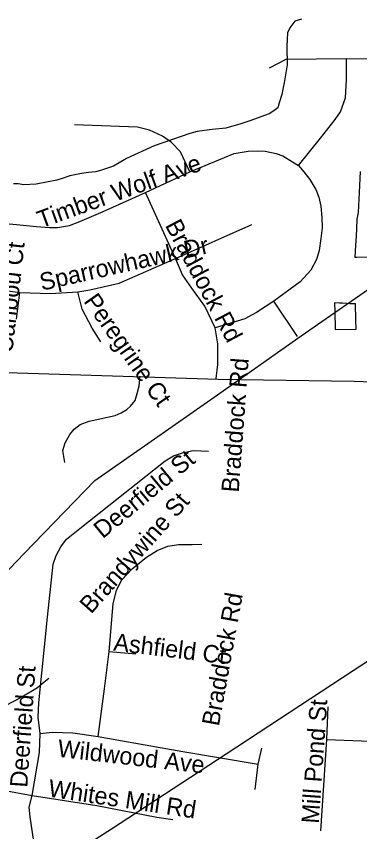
# Model space of a CAD drawing. Extents: x 1662474 to 1856135, y 779280 to 917889.
# Drawn here: x 1707785 to 1709656, y 831657 to 836106 of the extents above; entities that cross this region are included whole.
import ezdxf

# ---------------------------------------------------------------- set-up
doc = ezdxf.new("R2010")
doc.units = 0
for name, color, linetype in [('Exist Boundary Political City Limit New Hole', 7, 'Continuous'), ('Exist Hydrographic Misc Water Feature', 7, 'Continuous'), ('Exist Road Non-System Type 51', 7, 'Continuous'), ('Exist Road Non-System Type 51 Label', 7, 'Continuous'), ('Exist Road Secondary Type 51 Attributed', 7, 'Continuous'), ('Exist Utilities Electrical Transmission Line', 7, 'Continuous'), ('Map Preparation Boundary City Limit Buffer Line', 7, 'Continuous')]:
    doc.layers.add(name, color=color, linetype=linetype)

msp = doc.modelspace()

# ---------------------------------------------------------------- linework, layer by layer
at = {"layer": 'Exist Boundary Political City Limit New Hole'}
for points in [[(1709658.5, 835258.8), (1709653.2, 835144.2)], [(1709653.2, 835144.2), (1709648.2, 835036), (1709640.8, 835000), (1709638.1, 834946.4), (1709636.1, 834908.9), (1709633.5, 834855.8), (1709630.4, 834792.4), (1709641.5, 834792.6), (1709774.6, 834794.2)], [(1709635.9, 834449.2), (1709632.9, 834536.5), (1709601.9, 834538.1), (1709586.4, 834538.9), (1709562.1, 834540.2), (1709546.9, 834541), (1709519.1, 834542.4), (1709519.1, 834538.4), (1709520.2, 834497.9), (1709522.9, 834397.4), (1709637.2, 834398.9), (1709635.9, 834449.2)]]:
    msp.add_lwpolyline(points, dxfattribs=at)
at = {"layer": 'Exist Hydrographic Misc Water Feature'}
for points in [[(1709339.7, 836091.4), (1709302.2, 836079.9), (1709275.8, 836043.5), (1709263.6, 836015.9), (1709261.3, 835979.8), (1709259, 835941.3), (1709260.5, 835841.9), (1709244.1, 835743.7), (1709237.9, 835709.5), (1709231.9, 835680), (1709217.5, 835633.5), (1709209.4, 835607.4), (1709187.4, 835591.4), (1709163.1, 835574), (1709057, 835536.7), (1709008.8, 835520.4), (1708926.5, 835496.7), (1708852.3, 835489.1), (1708810.4, 835483.4), (1708770.3, 835477.7), (1708730.3, 835467.8), (1708535.7, 835400.4), (1708385, 835331.2), (1708345, 835307.4), (1708314.8, 835289.2), (1708248.5, 835267.6), (1708218.7, 835258.3), (1708178.5, 835254.2), (1708140.6, 835248.4), (1708076.4, 835236.7), (1708034.2, 835221.1), (1708006.1, 835212.6), (1707891.9, 835191.1), (1707825.8, 835187.6), (1707793.7, 835191.5), (1707769.9, 835192)], [(1707961.5, 832492.4), (1707935.4, 832470.8), (1707899.1, 832441.1), (1707814.7, 832391.1), (1707634.3, 832297.9)]]:
    msp.add_lwpolyline(points, dxfattribs=at)
at = {"layer": 'Exist Road Non-System Type 51'}
for p, q in [((1709583.8, 835875.7), (1709967.2, 835872)), ((1708489.1, 835145.2), (1708730.5, 835257.5)), ((1708652.6, 834784.6), (1708489.1, 835145.2)), ((1708652.6, 834784.6), (1709069.1, 834970.2)), ((1707785.9, 834454.4), (1707803.5, 834599.2)), ((1709317.1, 834358.6), (1709188, 834551.5)), ((1708289.9, 832640.2), (1708435.8, 832626.6)), ((1709476.4, 832160), (1709484.9, 832338.4)), ((1709445.1, 831662.1), (1709476.4, 832160)), ((1709476.4, 832160), (1709841, 832146.4)), ((1709102.4, 832024.8), (1709122.4, 832111.9)), ((1708692.1, 832095.4), (1709102.4, 832024.8)), ((1709086.9, 831886.8), (1709102.4, 832024.8))]:
    msp.add_line(p, q, dxfattribs=at)
for points in [[(1709163.9, 835826), (1709254.6, 835872.2), (1709583.8, 835875.7)], [(1709322.4, 835291.9), (1709441.8, 835441.8), (1709522.4, 835543.1), (1709552.5, 835585.6), (1709578.5, 835660.7), (1709584.9, 835762.4), (1709583.8, 835875.7)], [(1708730.5, 835257.5), (1708679.4, 835367.2), (1708631, 835416.9), (1708581.4, 835451.8), (1708509.8, 835484.6), (1708445.8, 835501.4), (1708101.4, 835514.8)], [(1708730.5, 835257.5), (1708919.2, 835335.8), (1708972.2, 835357.9), (1709049.1, 835370.7), (1709100.1, 835372), (1709141.2, 835369.6), (1709200.4, 835357.5), (1709237.1, 835344.9), (1709290.1, 835311.9), (1709322.4, 835291.9)], [(1709322.4, 835291.9), (1709351.5, 835258.6), (1709385.1, 835216.1), (1709417.4, 835161.8), (1709433.6, 835118.9), (1709445.1, 835070.2), (1709450.4, 835007.9), (1709452.5, 834951.5), (1709444.1, 834894), (1709434.6, 834828.4), (1709421.4, 834778.6), (1709390.1, 834721.9), (1709331.6, 834657.9), (1709188, 834551.5)], [(1707705.6, 834977.5), (1707784.9, 834970.2), (1707895.1, 834958.6), (1707964.9, 834954.4), (1708008.2, 834953.1), (1708073.9, 834964.7), (1708130.5, 834986.7), (1708257.9, 835041.2), (1708489.1, 835145.2)], [(1708119.2, 834603.5), (1708185.9, 834614.2), (1708345.2, 834649.4), (1708652.6, 834784.6)], [(1708868, 834406.7), (1708812.9, 834525.2), (1708742.1, 834623.2), (1708690.1, 834695.1), (1708652.6, 834784.6)], [(1707498.8, 834632.4), (1707618.1, 834624.2), (1707803.5, 834599.2)], [(1707803.5, 834599.2), (1707970.1, 834593), (1708119.2, 834603.5)], [(1708245.2, 834329.5), (1708198.5, 834404.9), (1708144.1, 834509.2), (1708119.2, 834603.5)], [(1709188, 834551.5), (1709094.2, 834490.9), (1709029.4, 834455.4), (1708868, 834406.7)], [(1708874.4, 834129.8), (1708882.8, 834205.6), (1708882.8, 834319), (1708868, 834406.7)], [(1708048.4, 833672.2), (1708037.9, 833736.9), (1708050.5, 833778.6), (1708075.4, 833824.2), (1708099.2, 833853.4), (1708132.6, 833878.6), (1708181.6, 833897.5), (1708323.4, 833928.4), (1708355.8, 833942.4), (1708386.9, 833960.8), (1708407.6, 833978.6), (1708432.4, 834009.9), (1708443.6, 834048.7), (1708454.9, 834090.4), (1708460.1, 834142.9)], [(1707915, 832193.4), (1707904.5, 832281.5), (1707906.6, 832359.7), (1707954.6, 832826.9), (1707984.9, 833115.9), (1708001.1, 833164.9), (1708027.4, 833210.6), (1708057.9, 833252.4), (1708130.5, 833311.7), (1708596.4, 833680.2), (1708642.1, 833708.5), (1708691.1, 833724.2), (1708749.4, 833737.6), (1708791.1, 833735.8), (1708832.9, 833733.7)], [(1708289.9, 832640.2), (1708312.9, 832900.7), (1708330.5, 832974.4), (1708358.9, 833030.6), (1708416.1, 833092), (1708494, 833154.4), (1708552.6, 833191.2), (1708610.9, 833215.9), (1708668.1, 833224.2), (1708743.1, 833224.2), (1708795.1, 833225.4)], [(1708231.4, 832176.5), (1708265.9, 832436.1), (1708289.9, 832640.2)], [(1707915, 832193.4), (1707980.6, 832200.4), (1708093, 832196.4), (1708231.4, 832176.5)], [(1707871.1, 831855), (1707910.6, 832088.4), (1707915, 832193.4)], [(1708231.4, 832176.5), (1708363.9, 832152.6), (1708692.1, 832095.4)], [(1707342.4, 831817.4), (1707434.5, 831856), (1707492.5, 831876.8), (1707577, 831893.9), (1707632.1, 831891.8), (1707712.4, 831883.9), (1707871.1, 831855)], [(1707877.8, 831275.8), (1707888.8, 831319.4), (1707890.6, 831328.2), (1707895.4, 831355.8), (1707898.2, 831383.6), (1707899, 831392.5), (1707899.9, 831402), (1707900.6, 831430.1), (1707900.6, 831439.5), (1707900.1, 831448.7), (1707898.8, 831476.8), (1707895.6, 831504.4), (1707893.5, 831518.2), (1707866.8, 831688.6), (1707859.4, 831737.2), (1707855.1, 831790.7), (1707871.1, 831855)], [(1707871.1, 831855), (1708223.1, 831800.4), (1708549.9, 831736.6), (1708636.9, 831723.8)]]:
    msp.add_lwpolyline(points, dxfattribs=at)
at = {"layer": 'Exist Road Secondary Type 51 Attributed'}
msp.add_lwpolyline([(1707442.7, 834170.9), (1708884.9, 834127.2), (1709626.7, 834114.8), (1710574.5, 834080.3), (1710742.5, 834067.9), (1710851.2, 834043.2), (1710961.9, 834008.7), (1711070.6, 833956.8), (1711176.9, 833880.3), (1711396.9, 833664.5), (1711591.1, 833463.6), (1711742.3, 833298.9), (1711952.7, 833086.7), (1712260.1, 832720.8), (1712695.5, 832258.3), (1713148.3, 831791.9)], dxfattribs=at)
at = {"layer": 'Exist Utilities Electrical Transmission Line'}
for points in [[(1704694.3, 830746.7), (1705090.4, 831084.8), (1705419.5, 831351.4), (1705966.5, 831571.8), (1706414.8, 831743.3), (1706617.1, 831947.3), (1707052.3, 832388.9), (1707471.1, 832804.7), (1707827.4, 833175.3), (1708212.1, 833573.4), (1708405.7, 833707.6), (1708863.5, 834028.8), (1709337.5, 834362.1), (1709793.4, 834679.4), (1710235.3, 834998.9), (1710741.6, 835354), (1711018.5, 835597.1), (1711608.6, 836121.3), (1712200.8, 836647.3), (1712754.5, 837141.9), (1713383.1, 837695.5)], [(1704330.5, 829125.1), (1704357.7, 829137.4), (1704549.9, 829219.5), (1704987.4, 829509.1), (1705656.6, 829944.3), (1706235.2, 830322.3), (1706743.5, 830657.3), (1707181, 830946.8), (1707763.6, 831326.9), (1708303.7, 831673.4), (1708928.7, 832081.1), (1709620.3, 832536.3), (1710291.6, 832975.4), (1711027.5, 833455.9), (1711648.5, 833863.6), (1712239.1, 834253.8), (1713005.3, 834756), (1713847.9, 835307.5)]]:
    msp.add_lwpolyline(points, dxfattribs=at)
at = {"layer": 'Map Preparation Boundary City Limit Buffer Line'}
for points in [[(1709658.5, 835258.8), (1709653.2, 835144.2)], [(1709653.2, 835144.2), (1709648.2, 835036), (1709640.8, 835000), (1709638.1, 834946.4), (1709636.1, 834908.9), (1709633.5, 834855.8), (1709630.4, 834792.4), (1709641.5, 834792.6), (1709774.6, 834794.2)], [(1709635.9, 834449.2), (1709632.9, 834536.5), (1709601.9, 834538.1), (1709586.4, 834538.9), (1709562.1, 834540.2), (1709546.9, 834541), (1709519.1, 834542.4), (1709519.1, 834538.4), (1709520.2, 834497.9), (1709522.9, 834397.4), (1709637.2, 834398.9), (1709635.9, 834449.2)]]:
    msp.add_lwpolyline(points, dxfattribs=at)

# ---------------------------------------------------------------- texts
at = {"layer": 'Exist Road Non-System Type 51 Label'}
for s, rotation, p in [('Timber Wolf Ave', 19.8883, (1707919, 834948.1)), ('Braddock Rd', 297.9221, (1708593.1, 834966.5)), ('Caribou Ct', 83.5958, (1707762.5, 834265.7)), ('Sparrowhawk Dr', 12.7094, (1707923.6, 834608.2)), ('Peregrine Ct', 305.1769, (1708148.3, 834551.5)), ('Braddock Rd', 85.6864, (1708996.5, 833506.1)), ('Deerfield St', 39.5561, (1708255.3, 833252.5)), ('Brandywine St', 48.5544, (1708192.2, 832841.3)), ('Braddock Rd', 79.7008, (1708888.4, 832229.1)), ('Ashfield Ct', 353.0439, (1708310.8, 832646)), ('Deerfield St', 86.0839, (1707844.3, 831895.8)), ('Mill Pond St', 85.973, (1709432.7, 831699)), ('Wildwood Ave', 353.4144, (1708005.7, 832066.1)), ('Whites Mill Rd', 351.4792, (1707954.2, 831849))]:
    msp.add_text(s, height=95, rotation=rotation, dxfattribs=at).set_placement(p)

doc.saveas('drawing.dxf')
